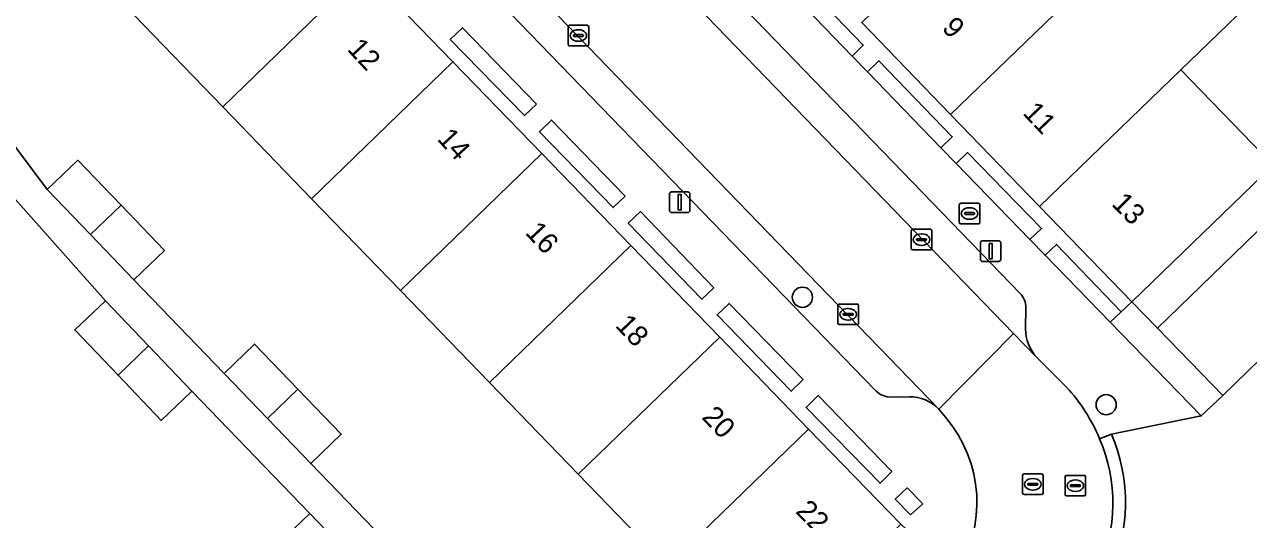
# Model space of a CAD drawing. Extents: x 157445 to 158888, y 383061 to 384688.
# Drawn here: x 158260.5 to 158319.8, y 383948.1 to 383972.1 of the extents above; entities that cross this region are included whole.
import ezdxf

# ---------------------------------------------------------------- set-up
doc = ezdxf.new("R2010")
doc.units = 0
for name, color, linetype in [('IMGEO_Boom', 7, 'Continuous'), ('IMGEO_Brandkraan', 7, 'Continuous'), ('IMGEO_Erf', 7, 'Continuous'), ('IMGEO_Groenvoorziening', 7, 'Continuous'), ('IMGEO_Haag', 7, 'Continuous'), ('IMGEO_Hek', 7, 'Continuous'), ('IMGEO_Kolk', 7, 'Continuous'), ('IMGEO_Lichtmast', 7, 'Continuous'), ('IMGEO_Pand', 7, 'Continuous'), ('IMGEO_Pand_nummerreeks', 7, 'Continuous'), ('IMGEO_Parkeervlak_open', 7, 'Continuous'), ('IMGEO_Rijbaan_lokaal_open', 7, 'Continuous'), ('IMGEO_Rioolput', 7, 'Continuous'), ('IMGEO_Voetpad_open', 7, 'Continuous')]:
    doc.layers.add(name, color=color, linetype=linetype)

msp = doc.modelspace()

# ---------------------------------------------------------------- linework, layer by layer
at = {"layer": 'IMGEO_Boom'}
for centre in [(158298.206, 383958.912), (158312.937, 383953.701)]:
    msp.add_circle(centre, 0.489, dxfattribs=at)
at = {"layer": 'IMGEO_Brandkraan'}
for p, q in [((158305.81, 383962.548), (158305.81, 383963.4)), ((158305.885, 383963.474), (158306.737, 383963.474)), ((158306.811, 383963.4), (158306.811, 383962.548)), ((158306.069, 383962.968), (158306.069, 383962.98)), ((158306.507, 383962.931), (158306.109, 383962.931)), ((158306.112, 383963.017), (158306.51, 383963.017)), ((158306.298, 383963.254), (158306.323, 383963.254)), ((158306.553, 383962.98), (158306.553, 383962.968)), ((158306.737, 383962.474), (158305.885, 383962.474)), ((158306.321, 383962.694), (158306.296, 383962.694))]:
    msp.add_line(p, q, dxfattribs=at)
for points in [[(158305.81, 383962.548), (158305.81, 383963.4)], [(158305.885, 383963.474), (158306.737, 383963.474)], [(158306.811, 383963.4), (158306.811, 383962.548)], [(158306.737, 383962.474), (158305.885, 383962.474)]]:
    msp.add_lwpolyline(points, dxfattribs=at)
for centre, radius, start, end in [((158305.887, 383963.398), 0.0765, 91.55205, 178.44795), ((158305.887, 383963.398), 0.0765, 91.55205, 178.44795), ((158306.735, 383963.398), 0.0765, 1.55205, 88.44795), ((158306.735, 383963.398), 0.0765, 1.55205, 88.44795), ((158306.109, 383962.977), 0.0403, 85.87752, 175.75265), ((158306.106, 383962.967), 0.0366, 178.93798, 274.71019), ((158306.51, 383962.974), 0.043, 264.86636, 352.45326), ((158306.514, 383962.979), 0.0386, 1.73085, 96.63898), ((158305.887, 383962.55), 0.0765, 181.55205, 268.44795), ((158305.887, 383962.55), 0.0765, 181.55205, 268.44795), ((158306.735, 383962.55), 0.0765, 271.55205, 358.44795), ((158306.735, 383962.55), 0.0765, 271.55205, 358.44795)]:
    msp.add_arc(centre, radius, start, end, dxfattribs=at)
for centre, major_axis, ratio, start_param, end_param in [((158306.297, 383962.974), (-0.387, 0.002), 0.722429, 4.712389, 7.853982), ((158306.322, 383962.974), (-0.39, 0.002), 0.717154, 1.570796, 4.712389)]:
    msp.add_ellipse(centre, major_axis=major_axis, ratio=ratio, start_param=start_param, end_param=end_param, dxfattribs=at)
at = {"layer": 'IMGEO_Erf'}
for points in [[(158291.646, 383945.868), (158287.336, 383950.324), (158283.026, 383954.781), (158278.716, 383959.238), (158274.406, 383963.694), (158270.095, 383968.151), (158265.785, 383972.608), (158261.475, 383977.065), (158257.166, 383981.522)], [(158319.286, 383972.589), (158316.557, 383969.949), (158321.026, 383965.327)], [(158257.622, 383969.429), (158261.585, 383964.144), (158263.065, 383965.563), (158265.165, 383963.373), (158267.271, 383961.177), (158265.791, 383959.758), (158270.159, 383955.221), (158271.637, 383956.641), (158273.737, 383954.456), (158275.84, 383952.268), (158274.362, 383950.848), (158278.756, 383946.3)], [(158272.836, 383947.008), (158274.313, 383948.43), (158268.592, 383954.358), (158267.11, 383952.942), (158265.022, 383955.129), (158262.922, 383957.328), (158264.405, 383958.743), (158259.106, 383964.698)]]:
    msp.add_lwpolyline(points, dxfattribs=at)
at = {"layer": 'IMGEO_Groenvoorziening'}
for points in [[(158301.156, 383971.147), (158297.595, 383974.842), (158297.054, 383974.321), (158300.617, 383970.616)], [(158285.307, 383968.284), (158281.726, 383971.989), (158281.131, 383971.418), (158284.729, 383967.723)], [(158328.661, 383970.258), (158327.459, 383971.579), (158321.026, 383965.327), (158314.173, 383958.698), (158315.418, 383957.408)], [(158305.471, 383966.702), (158301.906, 383970.385), (158301.355, 383969.852), (158304.922, 383966.158)], [(158289.612, 383963.823), (158286.045, 383967.511), (158285.457, 383966.943), (158289.032, 383963.266)], [(158309.8, 383962.244), (158306.218, 383965.934), (158305.664, 383965.401), (158309.236, 383961.719)], [(158293.914, 383959.369), (158290.348, 383963.071), (158289.757, 383962.513), (158293.333, 383958.815)], [(158313.131, 383957.702), (158313.665, 383958.213), (158310.52, 383961.475), (158309.977, 383960.949)], [(158298.235, 383954.917), (158294.652, 383958.611), (158294.072, 383958.053), (158297.657, 383954.352)], [(158317.548, 383953.155), (158318.586, 383954.148), (158315.418, 383957.408), (158314.173, 383958.698), (158313.665, 383958.213), (158313.131, 383957.702)], [(158302.537, 383950.453), (158298.969, 383954.144), (158298.381, 383953.563), (158301.97, 383949.891)], [(158304.038, 383948.898), (158303.285, 383949.664), (158302.708, 383949.113), (158303.453, 383948.36)]]:
    msp.add_lwpolyline(points, close=True, dxfattribs=at)
at = {"layer": 'IMGEO_Haag'}
for points in [[(158301.156, 383971.147), (158297.595, 383974.842), (158297.054, 383974.321), (158300.617, 383970.616)], [(158285.307, 383968.284), (158281.726, 383971.989), (158281.131, 383971.418), (158284.729, 383967.723)], [(158305.471, 383966.702), (158301.906, 383970.385), (158301.355, 383969.852), (158304.922, 383966.158)], [(158289.612, 383963.823), (158286.045, 383967.511), (158285.457, 383966.943), (158289.032, 383963.266)], [(158309.8, 383962.244), (158306.218, 383965.934), (158305.664, 383965.401), (158309.236, 383961.719)], [(158293.914, 383959.369), (158290.348, 383963.071), (158289.757, 383962.513), (158293.333, 383958.815)], [(158313.131, 383957.702), (158313.665, 383958.213), (158310.52, 383961.475), (158309.977, 383960.949)], [(158298.235, 383954.917), (158294.652, 383958.611), (158294.072, 383958.053), (158297.657, 383954.352)], [(158317.548, 383953.155), (158318.586, 383954.148), (158315.418, 383957.408), (158314.173, 383958.698), (158313.665, 383958.213), (158313.131, 383957.702)], [(158302.537, 383950.453), (158298.969, 383954.144), (158298.381, 383953.563), (158301.97, 383949.891)], [(158304.038, 383948.898), (158303.285, 383949.664), (158302.708, 383949.113), (158303.453, 383948.36)]]:
    msp.add_lwpolyline(points, close=True, dxfattribs=at)
at = {"layer": 'IMGEO_Hek'}
for points in [[(158261.585, 383964.144), (158257.622, 383969.429)], [(158264.405, 383958.743), (158259.106, 383964.698)], [(158270.159, 383955.221), (158265.791, 383959.758)], [(158274.313, 383948.43), (158268.592, 383954.358)], [(158278.756, 383946.3), (158274.362, 383950.848)]]:
    msp.add_lwpolyline(points, dxfattribs=at)
at = {"layer": 'IMGEO_Kolk'}
for p, q in [((158286.842, 383971.183), (158286.842, 383972.035)), ((158286.917, 383972.109), (158287.769, 383972.109)), ((158287.144, 383971.652), (158287.542, 383971.652)), ((158287.33, 383971.889), (158287.355, 383971.889)), ((158287.843, 383972.035), (158287.843, 383971.183)), ((158287.769, 383971.109), (158286.917, 383971.109)), ((158287.101, 383971.603), (158287.101, 383971.615)), ((158287.539, 383971.566), (158287.141, 383971.566)), ((158287.353, 383971.329), (158287.328, 383971.329)), ((158287.585, 383971.615), (158287.585, 383971.603)), ((158303.483, 383961.284), (158303.483, 383962.136)), ((158303.558, 383962.21), (158304.41, 383962.21)), ((158304.484, 383962.136), (158304.484, 383961.284)), ((158303.742, 383961.704), (158303.742, 383961.716)), ((158304.18, 383961.667), (158303.782, 383961.667)), ((158303.785, 383961.753), (158304.183, 383961.753)), ((158303.971, 383961.99), (158303.996, 383961.99)), ((158304.226, 383961.716), (158304.226, 383961.704)), ((158304.41, 383961.21), (158303.558, 383961.21)), ((158303.994, 383961.43), (158303.969, 383961.43)), ((158300.003, 383958.586), (158300.855, 383958.586)), ((158299.928, 383957.66), (158299.928, 383958.512)), ((158300.187, 383958.08), (158300.187, 383958.092)), ((158300.625, 383958.043), (158300.227, 383958.043)), ((158300.23, 383958.129), (158300.628, 383958.129)), ((158300.416, 383958.366), (158300.441, 383958.366)), ((158300.671, 383958.092), (158300.671, 383958.08)), ((158300.929, 383958.512), (158300.929, 383957.66)), ((158300.855, 383957.586), (158300.003, 383957.586)), ((158300.439, 383957.806), (158300.414, 383957.806))]:
    msp.add_line(p, q, dxfattribs=at)
for points in [[(158286.842, 383971.183), (158286.842, 383972.035)], [(158286.917, 383972.109), (158287.769, 383972.109)], [(158287.843, 383972.035), (158287.843, 383971.183)], [(158287.769, 383971.109), (158286.917, 383971.109)], [(158303.483, 383961.284), (158303.483, 383962.136)], [(158303.558, 383962.21), (158304.41, 383962.21)], [(158304.484, 383962.136), (158304.484, 383961.284)], [(158304.41, 383961.21), (158303.558, 383961.21)], [(158300.003, 383958.586), (158300.855, 383958.586)], [(158299.928, 383957.66), (158299.928, 383958.512)], [(158300.929, 383958.512), (158300.929, 383957.66)], [(158300.855, 383957.586), (158300.003, 383957.586)]]:
    msp.add_lwpolyline(points, dxfattribs=at)
for centre, radius, start, end in [((158286.919, 383972.033), 0.0765, 91.55205, 178.44795), ((158286.919, 383972.033), 0.0765, 91.55205, 178.44795), ((158287.141, 383971.612), 0.0403, 85.87752, 175.75265), ((158287.546, 383971.614), 0.0386, 1.73085, 96.63898), ((158287.767, 383972.033), 0.0765, 1.55205, 88.44795), ((158287.767, 383972.033), 0.0765, 1.55205, 88.44795), ((158286.919, 383971.185), 0.0765, 181.55205, 268.44795), ((158286.919, 383971.185), 0.0765, 181.55205, 268.44795), ((158287.138, 383971.602), 0.0366, 178.93798, 274.71019), ((158287.542, 383971.609), 0.043, 264.86636, 352.45326), ((158287.767, 383971.185), 0.0765, 271.55205, 358.44795), ((158287.767, 383971.185), 0.0765, 271.55205, 358.44795), ((158303.56, 383962.134), 0.0765, 91.55205, 178.44795), ((158303.56, 383962.134), 0.0765, 91.55205, 178.44795), ((158304.408, 383962.134), 0.0765, 1.55205, 88.44795), ((158304.408, 383962.134), 0.0765, 1.55205, 88.44795), ((158303.782, 383961.713), 0.0403, 85.87752, 175.75265), ((158303.779, 383961.703), 0.0366, 178.93798, 274.71019), ((158304.183, 383961.71), 0.043, 264.86636, 352.45326), ((158304.187, 383961.715), 0.0386, 1.73085, 96.63898), ((158303.56, 383961.286), 0.0765, 181.55205, 268.44795), ((158303.56, 383961.286), 0.0765, 181.55205, 268.44795), ((158304.408, 383961.286), 0.0765, 271.55205, 358.44795), ((158304.408, 383961.286), 0.0765, 271.55205, 358.44795), ((158300.005, 383958.51), 0.0765, 91.55205, 178.44795), ((158300.005, 383958.51), 0.0765, 91.55205, 178.44795), ((158300.853, 383958.51), 0.0765, 1.55205, 88.44795), ((158300.853, 383958.51), 0.0765, 1.55205, 88.44795), ((158300.227, 383958.089), 0.0403, 85.87752, 175.75265), ((158300.224, 383958.079), 0.0366, 178.93798, 274.71019), ((158300.628, 383958.086), 0.043, 264.86636, 352.45326), ((158300.632, 383958.091), 0.0386, 1.73085, 96.63898), ((158300.005, 383957.662), 0.0765, 181.55205, 268.44795), ((158300.005, 383957.662), 0.0765, 181.55205, 268.44795), ((158300.853, 383957.662), 0.0765, 271.55205, 358.44795), ((158300.853, 383957.662), 0.0765, 271.55205, 358.44795)]:
    msp.add_arc(centre, radius, start, end, dxfattribs=at)
for centre, major_axis, ratio, start_param, end_param in [((158287.329, 383971.609), (-0.387, 0.002), 0.722429, 4.712389, 7.853982), ((158287.354, 383971.609), (-0.39, 0.002), 0.717154, 1.570796, 4.712389), ((158303.97, 383961.71), (-0.387, 0.002), 0.722429, 4.712389, 7.853982), ((158303.995, 383961.71), (-0.39, 0.002), 0.717154, 1.570796, 4.712389), ((158300.415, 383958.086), (-0.387, 0.002), 0.722429, 4.712389, 7.853982), ((158300.44, 383958.086), (-0.39, 0.002), 0.717154, 1.570796, 4.712389)]:
    msp.add_ellipse(centre, major_axis=major_axis, ratio=ratio, start_param=start_param, end_param=end_param, dxfattribs=at)
at = {"layer": 'IMGEO_Lichtmast'}
for p, q in [((158291.761, 383963.122), (158291.761, 383963.922)), ((158291.761, 383963.922), (158291.761, 383963.122)), ((158291.861, 383964.022), (158292.651, 383964.022)), ((158292.651, 383964.022), (158291.861, 383964.022)), ((158292.751, 383963.922), (158292.751, 383963.122)), ((158292.751, 383963.122), (158292.751, 383963.922)), ((158292.651, 383963.022), (158291.861, 383963.022)), ((158291.861, 383963.022), (158292.651, 383963.022)), ((158306.837, 383960.752), (158306.837, 383961.552)), ((158306.837, 383961.552), (158306.837, 383960.752)), ((158306.937, 383961.652), (158307.727, 383961.652)), ((158307.727, 383961.652), (158306.937, 383961.652)), ((158307.827, 383961.552), (158307.827, 383960.752)), ((158307.827, 383960.752), (158307.827, 383961.552)), ((158307.727, 383960.652), (158306.937, 383960.652)), ((158306.937, 383960.652), (158307.727, 383960.652))]:
    msp.add_line(p, q, dxfattribs=at)
for points in [[(158292.181, 383963.897), (158292.331, 383963.897), (158292.331, 383963.147), (158292.181, 383963.147), (158292.181, 383963.897)], [(158307.257, 383961.527), (158307.407, 383961.527), (158307.407, 383960.777), (158307.257, 383960.777), (158307.257, 383961.527)]]:
    msp.add_lwpolyline(points, dxfattribs=at)
for centre, start, end in [((158291.861, 383963.922), 90, 180), ((158291.861, 383963.922), 90, 180), ((158292.651, 383963.922), 0, 90), ((158292.651, 383963.922), 360, 90), ((158291.861, 383963.122), 180, 270), ((158291.861, 383963.122), 180, 270), ((158292.651, 383963.122), 270, 0), ((158292.651, 383963.122), 270, 0), ((158306.937, 383961.552), 90, 180), ((158306.937, 383961.552), 90, 180), ((158307.727, 383961.552), 0, 90), ((158307.727, 383961.552), 360, 90), ((158306.937, 383960.752), 180, 270), ((158306.937, 383960.752), 180, 270), ((158307.727, 383960.752), 270, 0), ((158307.727, 383960.752), 270, 0)]:
    msp.add_arc(centre, 0.1, start, end, dxfattribs=at)
at = {"layer": 'IMGEO_Pand'}
for points in [[(158265.785, 383972.608), (158270.095, 383968.151), (158276.943, 383974.793), (158272.63, 383979.247)], [(158307.937, 383978.862), (158301.084, 383972.236), (158305.393, 383967.779), (158312.247, 383974.405)], [(158316.557, 383969.949), (158319.286, 383972.589), (158314.976, 383977.045), (158312.247, 383974.405), (158305.393, 383967.779), (158309.703, 383963.321)], [(158276.943, 383974.793), (158270.095, 383968.151), (158274.406, 383963.694), (158281.256, 383970.338)], [(158278.716, 383959.238), (158285.569, 383965.885), (158281.256, 383970.338), (158274.406, 383963.694)], [(158309.703, 383963.321), (158314.173, 383958.698), (158321.026, 383965.327), (158316.557, 383969.949)], [(158283.026, 383954.781), (158289.882, 383961.43), (158285.569, 383965.885), (158278.716, 383959.238)], [(158265.165, 383963.373), (158263.065, 383965.563), (158261.585, 383964.144), (158263.688, 383961.951)], [(158265.165, 383963.373), (158263.688, 383961.951), (158265.791, 383959.758), (158267.271, 383961.177)], [(158294.194, 383956.976), (158289.882, 383961.43), (158283.026, 383954.781), (158287.336, 383950.324)], [(158266.499, 383956.551), (158264.405, 383958.743), (158262.922, 383957.328), (158265.022, 383955.129)], [(158294.194, 383956.976), (158287.336, 383950.324), (158291.646, 383945.868), (158298.507, 383952.522)], [(158266.499, 383956.551), (158265.022, 383955.129), (158267.11, 383952.942), (158268.592, 383954.358)], [(158273.737, 383954.456), (158271.637, 383956.641), (158270.159, 383955.221), (158272.26, 383953.034)], [(158273.737, 383954.456), (158272.26, 383953.034), (158274.362, 383950.848), (158275.84, 383952.268)], [(158291.646, 383945.868), (158296.116, 383941.245), (158302.98, 383947.902), (158298.507, 383952.522)], [(158276.416, 383946.243), (158274.313, 383948.43), (158272.836, 383947.008), (158274.939, 383944.821)]]:
    msp.add_lwpolyline(points, close=True, dxfattribs=at)
at = {"layer": 'IMGEO_Parkeervlak_open'}
for points in [[(158264.263, 384002.848), (158308.442, 383957.163), (158309.577, 383955.989)], [(158308.761, 383959.103), (158267.408, 384001.895)], [(158304.827, 383953.49), (158260.585, 383999.226)], [(158261.417, 383996.08), (158301.713, 383954.42)], [(158309.027, 383957.387), (158309.04, 383958.395)], [(158302.411, 383954.067), (158303.39, 383954.091)]]:
    msp.add_lwpolyline(points, dxfattribs=at)
msp.add_lwpolyline([(158331.805, 383967.002), (158328.661, 383970.258), (158315.418, 383957.408), (158318.586, 383954.148)], close=True, dxfattribs=at)
for centre, radius, start, end in [((158308.032, 383958.407), 1.008, 359.33406, 43.68155), ((158311.028, 383957.367), 2.001, 179.42874, 223.52252), ((158302.548, 383955.204), 1.145, 223.19815, 263.1476), ((158303.369, 383952.022), 2.069, 45.18933, 89.41815)]:
    msp.add_arc(centre, radius, start, end, dxfattribs=at)
at = {"layer": 'IMGEO_Rijbaan_lokaal_open'}
msp.add_lwpolyline([(158264.263, 384002.848), (158260.585, 383999.226), (158304.827, 383953.49), (158308.442, 383957.163)], close=True, dxfattribs=at)
for points in [[(158313.082, 383945.374), (158317.838, 383944.503), (158337.339, 383963.376), (158332.838, 383968.02), (158331.805, 383967.002), (158318.586, 383954.148), (158317.548, 383953.155), (158313.192, 383952.278)], [(158311.01, 383954.55), (158309.577, 383955.989), (158308.442, 383957.163), (158304.827, 383953.49), (158305.147, 383953.1)], [(158313.192, 383952.278), (158312.614, 383952.046)]]:
    msp.add_lwpolyline(points, dxfattribs=at)
for centre, radius, start, end in [((158304.804, 383948.809), 8.455, 22.51391, 42.77131), ((158300.29, 383948.967), 6.377, 326.26577, 40.40063), ((158305.431, 383948.923), 7.833, 335.10968, 23.49816), ((158305.431, 383948.923), 7.833, 335.10968, 23.49816), ((158305.433, 383948.949), 8.443, 334.95197, 23.22242), ((158305.433, 383948.949), 8.443, 334.95197, 23.22242)]:
    msp.add_arc(centre, radius, start, end, dxfattribs=at)
at = {"layer": 'IMGEO_Rioolput'}
for p, q in [((158308.878, 383949.415), (158308.878, 383950.267)), ((158308.953, 383950.341), (158309.805, 383950.341)), ((158309.879, 383950.267), (158309.879, 383949.415)), ((158311.015, 383950.273), (158311.867, 383950.273)), ((158309.137, 383949.835), (158309.137, 383949.847)), ((158309.575, 383949.798), (158309.177, 383949.798)), ((158309.18, 383949.884), (158309.578, 383949.884)), ((158309.366, 383950.121), (158309.391, 383950.121)), ((158309.621, 383949.847), (158309.621, 383949.835)), ((158310.94, 383949.347), (158310.94, 383950.199)), ((158311.199, 383949.767), (158311.199, 383949.779)), ((158311.637, 383949.73), (158311.239, 383949.73)), ((158311.242, 383949.816), (158311.64, 383949.816)), ((158311.428, 383950.053), (158311.453, 383950.053)), ((158311.683, 383949.779), (158311.683, 383949.767)), ((158311.941, 383950.199), (158311.941, 383949.347)), ((158309.805, 383949.341), (158308.953, 383949.341)), ((158309.389, 383949.561), (158309.364, 383949.561)), ((158311.867, 383949.273), (158311.015, 383949.273)), ((158311.451, 383949.493), (158311.426, 383949.493))]:
    msp.add_line(p, q, dxfattribs=at)
for points in [[(158308.878, 383949.415), (158308.878, 383950.267)], [(158308.953, 383950.341), (158309.805, 383950.341)], [(158309.879, 383950.267), (158309.879, 383949.415)], [(158311.015, 383950.273), (158311.867, 383950.273)], [(158310.94, 383949.347), (158310.94, 383950.199)], [(158311.941, 383950.199), (158311.941, 383949.347)], [(158309.805, 383949.341), (158308.953, 383949.341)], [(158311.867, 383949.273), (158311.015, 383949.273)]]:
    msp.add_lwpolyline(points, dxfattribs=at)
for centre, radius, start, end in [((158308.955, 383950.265), 0.0765, 91.55205, 178.44795), ((158308.955, 383950.265), 0.0765, 91.55205, 178.44795), ((158309.803, 383950.265), 0.0765, 1.55205, 88.44795), ((158309.803, 383950.265), 0.0765, 1.55205, 88.44795), ((158311.017, 383950.197), 0.0765, 91.55205, 178.44795), ((158311.017, 383950.197), 0.0765, 91.55205, 178.44795), ((158311.865, 383950.197), 0.0765, 1.55205, 88.44795), ((158311.865, 383950.197), 0.0765, 1.55205, 88.44795), ((158309.177, 383949.844), 0.0403, 85.87752, 175.75265), ((158309.174, 383949.834), 0.0366, 178.93798, 274.71019), ((158309.578, 383949.841), 0.043, 264.86636, 352.45326), ((158309.582, 383949.846), 0.0386, 1.73085, 96.63898), ((158311.239, 383949.776), 0.0403, 85.87752, 175.75265), ((158311.236, 383949.766), 0.0366, 178.93798, 274.71019), ((158311.64, 383949.773), 0.043, 264.86636, 352.45326), ((158311.644, 383949.778), 0.0386, 1.73085, 96.63898), ((158308.955, 383949.417), 0.0765, 181.55205, 268.44795), ((158308.955, 383949.417), 0.0765, 181.55205, 268.44795), ((158309.803, 383949.417), 0.0765, 271.55205, 358.44795), ((158309.803, 383949.417), 0.0765, 271.55205, 358.44795), ((158311.017, 383949.349), 0.0765, 181.55205, 268.44795), ((158311.017, 383949.349), 0.0765, 181.55205, 268.44795), ((158311.865, 383949.349), 0.0765, 271.55205, 358.44795), ((158311.865, 383949.349), 0.0765, 271.55205, 358.44795)]:
    msp.add_arc(centre, radius, start, end, dxfattribs=at)
for centre, major_axis, ratio, start_param, end_param in [((158309.365, 383949.841), (-0.387, 0.002), 0.722429, 4.712389, 7.853982), ((158309.39, 383949.841), (-0.39, 0.002), 0.717154, 1.570796, 4.712389), ((158311.427, 383949.773), (-0.387, 0.002), 0.722429, 4.712389, 7.853982), ((158311.452, 383949.773), (-0.39, 0.002), 0.717154, 1.570796, 4.712389)]:
    msp.add_ellipse(centre, major_axis=major_axis, ratio=ratio, start_param=start_param, end_param=end_param, dxfattribs=at)
at = {"layer": 'IMGEO_Voetpad_open'}
for points in [[(158267.408, 384001.895), (158308.761, 383959.103)], [(158260.585, 383999.226), (158259.028, 384000.81), (158256.285, 383998.251), (158259.422, 383995.024), (158258.833, 383994.467), (158255.702, 383997.679), (158255.224, 383997.223), (158259.692, 383992.609), (158264.005, 383988.155), (158268.318, 383983.701), (158272.63, 383979.247), (158276.943, 383974.793), (158281.256, 383970.338), (158285.569, 383965.885), (158289.882, 383961.43), (158294.194, 383956.976), (158298.507, 383952.522), (158302.98, 383947.902), (158305.594, 383945.425)], [(158301.713, 383954.42), (158261.417, 383996.08)], [(158297.595, 383974.842), (158301.156, 383971.147), (158300.617, 383970.616), (158301.355, 383969.852), (158301.906, 383970.385), (158305.471, 383966.702), (158304.922, 383966.158), (158305.664, 383965.401), (158306.218, 383965.934), (158309.8, 383962.244), (158309.236, 383961.719), (158309.977, 383960.949), (158310.52, 383961.475), (158313.665, 383958.213), (158314.173, 383958.698), (158309.703, 383963.321), (158305.393, 383967.779), (158301.084, 383972.236)], [(158312.614, 383952.046), (158313.192, 383952.278), (158317.548, 383953.155), (158313.131, 383957.702), (158309.977, 383960.949), (158309.236, 383961.719), (158305.664, 383965.401), (158304.922, 383966.158), (158301.355, 383969.852), (158300.617, 383970.616), (158297.054, 383974.321)], [(158278.756, 383946.3), (158274.362, 383950.848), (158272.26, 383953.034), (158270.159, 383955.221), (158265.791, 383959.758), (158263.688, 383961.951), (158261.585, 383964.144), (158257.622, 383969.429)], [(158259.106, 383964.698), (158264.405, 383958.743), (158266.499, 383956.551), (158268.592, 383954.358), (158274.313, 383948.43), (158276.416, 383946.243)], [(158309.04, 383958.395), (158309.027, 383957.387)], [(158309.577, 383955.989), (158311.01, 383954.55)], [(158303.39, 383954.091), (158302.411, 383954.067)], [(158305.147, 383953.1), (158304.827, 383953.49)]]:
    msp.add_lwpolyline(points, dxfattribs=at)
for points in [[(158285.307, 383968.284), (158284.729, 383967.723), (158281.131, 383971.418), (158281.726, 383971.989)], [(158289.612, 383963.823), (158289.032, 383963.266), (158285.457, 383966.943), (158286.045, 383967.511)], [(158293.914, 383959.369), (158293.333, 383958.815), (158289.757, 383962.513), (158290.348, 383963.071)], [(158298.235, 383954.917), (158297.657, 383954.352), (158294.072, 383958.053), (158294.652, 383958.611)], [(158302.537, 383950.453), (158301.97, 383949.891), (158298.381, 383953.563), (158298.969, 383954.144)], [(158304.038, 383948.898), (158303.453, 383948.36), (158302.708, 383949.113), (158303.285, 383949.664)]]:
    msp.add_lwpolyline(points, close=True, dxfattribs=at)
for centre, radius, start, end in [((158308.032, 383958.407), 1.008, 359.33406, 43.68155), ((158311.028, 383957.367), 2.001, 179.42874, 223.52252), ((158302.548, 383955.204), 1.145, 223.19815, 263.1476), ((158304.804, 383948.809), 8.455, 22.51391, 42.77131), ((158303.369, 383952.022), 2.069, 45.18933, 89.41815), ((158300.29, 383948.967), 6.377, 326.26577, 40.40063)]:
    msp.add_arc(centre, radius, start, end, dxfattribs=at)

# ---------------------------------------------------------------- texts
at = {"layer": 'IMGEO_Pand_nummerreeks'}
for s, rotation, p in [('9', 313.75451, (158304.925, 383971.933)), ('12', 312.90078, (158276.088, 383970.92)), ('11', 313.5102, (158308.845, 383967.821)), ('14', 312.50139, (158280.452, 383966.566)), ('13', 314.99091, (158313.155, 383963.402)), ('16', 313.34258, (158284.723, 383962.016)), ('18', 313.72725, (158289.09, 383957.51)), ('20', 313.74556, (158293.284, 383953.058)), ('22', 314.58743, (158297.83, 383948.49))]:
    msp.add_text(s, height=1, rotation=rotation, dxfattribs=at).set_placement(p)

doc.saveas('drawing.dxf')
